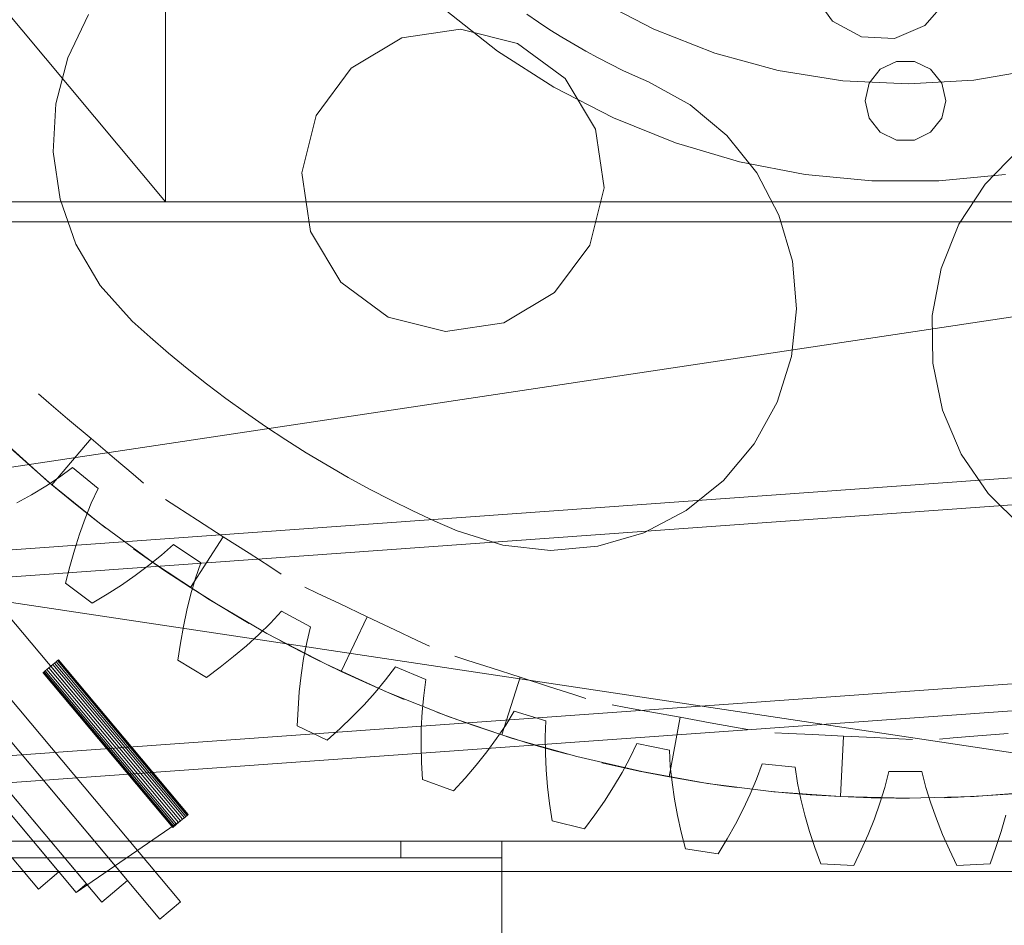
# Model space of a CAD drawing. Header units: millimetres. Extents: x -4395 to 65662, y -65530 to 6847.
# Tile 864 of 1034: x 24987 to 25279, y 1295 to 1564. Entities that reach past the tile are written whole.
import ezdxf

# ---------------------------------------------------------------- set-up
doc = ezdxf.new("R2010")
doc.units = ezdxf.units.MM
for name, color, linetype, lineweight in [('COTAS_P', 1, 'Continuous', 0), ('lateral_briquetadora', 7, 'Continuous', 0), ('lateral_C05', 7, 'Continuous', 0)]:
    doc.layers.add(name, color=color, linetype=linetype, lineweight=lineweight)
doc.dimstyles.new('R19_100', dxfattribs={"dimtxt": 250, "dimasz": 150, "dimexe": 150, "dimexo": 80, "dimgap": 100, "dimtad": 1, "dimtih": 1, "dimtoh": 1, "dimdsep": 46, "dimcen": 0.09, "dimadec": 0, "dimazin": 0, "dimtfac": 1, "dimtdec": 4, "dimtofl": 0, "dimtmove": 0, "dimatfit": 3, "dimfxl": 1, "dimtolj": 1, "dimtzin": 0, "dimarcsym": 0})

# ---------------------------------------------------------------- blocks, each defined once
blk = doc.blocks.new('DIM_R33_6')
at = {"layer": 'COTAS_P'}
for p, q in [((24580.07, 3250), (24980.07, 3250)), ((24980.07, 3250), (24935.07, 3100)), ((24980.07, 0), (24980.07, 3250)), ((24980.07, 3250), (25025.07, 3100)), ((24980.07, 0), (24935.07, 150)), ((24980.07, 0), (25025.07, 150)), ((24580.07, 0), (24980.07, 0))]:
    blk.add_line(p, q, dxfattribs=at)
blk.add_text('3250 P', height=250, rotation=90, dxfattribs=at).set_placement((24880.07, 1625))
blk = doc.blocks.new('DIM_R33_7')
at = {"layer": 'COTAS_P'}
for p, q in [((24250.07, 2141), (24400.07, 2186)), ((26750.07, 2141), (26600.07, 2186)), ((24250.07, 1241), (24250.07, 2141)), ((24250.07, 2141), (26750.07, 2141)), ((24250.07, 2141), (24400.07, 2096)), ((26750.07, 2141), (26600.07, 2096)), ((26750.07, 1241), (26750.07, 2141))]:
    blk.add_line(p, q, dxfattribs=at)
blk.add_text('2500 P', height=250, dxfattribs=at).set_placement((25500.07, 2241))

msp = doc.modelspace()

# ---------------------------------------------------------------- linework, layer by layer
at = {"layer": 'lateral_briquetadora'}
for p, q in [((24670.067, 1940), (25030.067, 1510)), ((25030.067, 1510), (25030.067, 1940)), ((25158.052, 1570.296), (25175.318, 1561.255)), ((25228.408, 1563.668), (25222.687, 1571.613)), ((25262.282, 1569.668), (25255.809, 1562.322)), ((25128.836, 1554.754), (25113.202, 1567.048)), ((25001.061, 1552.804), (25007.219, 1565.613)), ((25137.531, 1565.75), (25140.94, 1563.395)), ((25140.94, 1563.395), (25144.399, 1561.113)), ((25237.011, 1558.992), (25228.408, 1563.668)), ((25100.383, 1558.728), (25117.751, 1561.304)), ((25117.751, 1561.304), (25134.783, 1557.038)), ((25144.399, 1561.113), (25147.905, 1558.904)), ((25175.318, 1561.255), (25193.46, 1554.133)), ((25255.809, 1562.322), (25246.79, 1558.512)), ((25085.323, 1549.701), (25100.383, 1558.728)), ((25147.905, 1558.904), (25151.457, 1556.771)), ((25246.79, 1558.512), (25237.011, 1558.992)), ((25145.567, 1544.001), (25128.836, 1554.754)), ((25134.783, 1557.038), (25148.886, 1546.579)), ((25151.457, 1556.771), (25155.054, 1554.714)), ((25155.054, 1554.714), (25158.694, 1552.733)), ((24997.519, 1539.04), (25001.061, 1552.804)), ((25158.694, 1552.733), (25162.375, 1550.831)), ((25193.46, 1554.133), (25212.266, 1549.014)), ((25247.397, 1551.699), (25242.586, 1549.382)), ((25252.738, 1551.699), (25247.397, 1551.699)), ((25257.549, 1549.382), (25252.738, 1551.699)), ((25074.863, 1535.599), (25085.323, 1549.701)), ((25162.375, 1550.831), (25166.095, 1549.007)), ((25166.095, 1549.007), (25169.854, 1547.262)), ((25212.266, 1549.014), (25231.515, 1545.959)), ((25242.586, 1549.382), (25239.256, 1545.207)), ((25260.879, 1545.207), (25257.549, 1549.382)), ((25270.437, 1546.156), (25289.654, 1549.407)), ((25034.545, 1326), (24850.067, 1545.851)), ((25148.886, 1546.579), (25157.912, 1531.519)), ((25169.854, 1547.262), (25173.649, 1545.598)), ((25231.515, 1545.959), (25250.982, 1545.002)), ((25250.982, 1545.002), (25270.437, 1546.156)), ((25163.246, 1534.887), (25145.567, 1544.001)), ((25173.649, 1545.598), (25186.115, 1538.773)), ((25239.256, 1545.207), (25238.067, 1540)), ((25262.067, 1540), (25260.879, 1545.207)), ((25238.067, 1540), (25239.256, 1534.793)), ((25260.879, 1534.793), (25262.067, 1540)), ((24996.732, 1524.849), (24997.519, 1539.04)), ((25186.115, 1538.773), (25197.011, 1529.648)), ((25070.597, 1518.567), (25074.863, 1535.599)), ((25181.71, 1527.495), (25163.246, 1534.887)), ((25239.256, 1534.793), (25242.586, 1530.618)), ((25257.549, 1530.618), (25260.879, 1534.793)), ((25157.912, 1531.519), (25160.489, 1514.151)), ((25197.011, 1529.648), (25205.917, 1518.572)), ((25242.586, 1530.618), (25247.397, 1528.301)), ((25247.397, 1528.301), (25252.738, 1528.301)), ((25252.738, 1528.301), (25257.549, 1530.618)), ((25200.794, 1521.891), (25181.71, 1527.495)), ((25273.771, 1515.238), (25283.72, 1525.388)), ((24998.727, 1510.778), (24996.732, 1524.849)), ((24850.067, 1521.851), (25034.545, 1302)), ((25220.324, 1518.127), (25200.794, 1521.891)), ((24843.939, 1516.709), (25028.416, 1296.858)), ((24843.939, 1516.709), (25018.774, 1308.348)), ((25073.173, 1501.199), (25070.597, 1518.567)), ((25205.917, 1518.572), (25212.492, 1505.971)), ((25240.123, 1516.237), (25220.324, 1518.127)), ((25279.811, 1518.127), (25260.012, 1516.237)), ((25160.489, 1514.151), (25156.222, 1497.119)), ((25260.012, 1516.237), (25240.123, 1516.237)), ((25265.994, 1503.343), (25273.771, 1515.238)), ((25003.43, 1497.366), (24998.727, 1510.778)), ((24670.067, 1510), (25030.067, 1510)), ((24833.215, 1507.71), (25003.55, 1304.712)), ((24833.215, 1507.71), (24998.408, 1310.84)), ((24836.279, 1510.281), (25011.114, 1301.92)), ((24836.279, 1510.281), (25006.614, 1307.283)), ((25470.067, 1510), (25030.067, 1510)), ((25212.492, 1505.971), (25216.481, 1492.33)), ((24230.067, 1504), (25470.067, 1504)), ((24230.067, 1504), (25456.734, 1320)), ((25470.067, 1504), (24243.401, 1320)), ((24992.28, 1305.698), (24827.086, 1502.568)), ((25260.686, 1490.158), (25265.994, 1503.343)), ((25082.2, 1486.139), (25073.173, 1501.199)), ((25010.659, 1485.129), (25003.43, 1497.366)), ((25156.222, 1497.119), (25145.763, 1483.016)), ((24471.62, 1369.773), (26228.731, 1495.911)), ((25216.481, 1492.33), (25217.733, 1478.173)), ((25258.053, 1476.192), (25260.686, 1490.158)), ((24472.193, 1361.793), (26229.304, 1487.931)), ((25020.136, 1474.537), (25010.659, 1485.129)), ((25096.303, 1475.679), (25082.2, 1486.139)), ((25145.763, 1483.016), (25130.703, 1473.989)), ((25113.335, 1471.413), (25096.303, 1475.679)), ((25217.733, 1478.173), (25216.199, 1464.043)), ((25258.195, 1461.98), (25258.053, 1476.192)), ((25025.51, 1469.708), (25020.136, 1474.537)), ((25130.703, 1473.989), (25113.335, 1471.413)), ((25030.985, 1464.994), (25025.51, 1469.708)), ((25036.559, 1460.398), (25030.985, 1464.994)), ((25216.199, 1464.043), (25211.937, 1450.485)), ((25261.107, 1448.069), (25258.195, 1461.98)), ((25042.23, 1455.921), (25036.559, 1460.398)), ((25047.994, 1451.566), (25042.23, 1455.921)), ((24995.425, 1450.246), (24992.333, 1452.87)), ((25000.996, 1445.519), (24995.425, 1450.246)), ((25053.85, 1447.334), (25047.994, 1451.566)), ((25211.937, 1450.485), (25205.113, 1438.018)), ((25059.794, 1443.227), (25053.85, 1447.334)), ((25266.676, 1434.994), (25261.107, 1448.069)), ((25007.944, 1439.624), (25000.996, 1445.519)), ((25065.824, 1439.248), (25059.794, 1443.227)), ((24995.038, 1426.973), (24980.271, 1440.272)), ((25007.944, 1439.624), (24996.299, 1425.899)), ((25007.944, 1439.624), (25014.892, 1433.729)), ((25071.938, 1435.397), (25065.824, 1439.248)), ((25205.113, 1438.018), (25195.987, 1427.122)), ((24475.988, 1308.929), (26233.099, 1435.067)), ((24989.419, 1431.875), (24984.002, 1436.783)), ((25078.132, 1431.678), (25071.938, 1435.397)), ((25274.69, 1423.256), (25266.676, 1434.994)), ((24996.299, 1425.899), (24989.419, 1431.875)), ((25014.892, 1433.729), (25020.464, 1429.002)), ((25084.403, 1428.09), (25078.132, 1431.678)), ((25002.436, 1431.023), (24998.546, 1428.172)), ((25010.049, 1424.774), (25002.436, 1431.023)), ((25020.464, 1429.002), (25023.556, 1426.379)), ((24476.561, 1300.95), (26233.672, 1427.088)), ((24998.546, 1428.172), (24994.474, 1425.482)), ((25010.46, 1414.438), (24995.038, 1426.973)), ((24996.299, 1425.899), (25003.316, 1420.084)), ((25090.749, 1424.637), (25084.403, 1428.09)), ((25195.987, 1427.122), (25184.911, 1418.216)), ((24990.242, 1422.935), (24985.865, 1420.522)), ((24994.474, 1425.482), (24990.242, 1422.935)), ((25008.012, 1420.404), (25010.049, 1424.774)), ((25097.167, 1421.32), (25090.749, 1424.637)), ((25284.84, 1413.307), (25274.69, 1423.256)), ((25003.316, 1420.084), (25009.041, 1415.539)), ((25006.169, 1415.884), (25008.012, 1420.404)), ((25033.466, 1419.359), (25030.058, 1421.557)), ((25103.655, 1418.14), (25097.167, 1421.32)), ((25039.607, 1415.4), (25033.466, 1419.359)), ((25110.208, 1415.098), (25103.655, 1418.14)), ((25184.911, 1418.216), (25172.311, 1411.642)), ((25004.496, 1411.237), (25006.169, 1415.884)), ((25009.041, 1415.539), (25012.256, 1413.061)), ((25026.498, 1402.701), (25010.46, 1414.438)), ((25047.265, 1410.462), (25039.607, 1415.4)), ((25116.825, 1412.196), (25110.208, 1415.098)), ((25002.983, 1406.474), (25004.496, 1411.237)), ((25130.383, 1407.935), (25116.825, 1412.196)), ((25172.311, 1411.642), (25158.67, 1407.652)), ((25032.443, 1408.166), (25028.852, 1404.948)), ((25040.632, 1402.694), (25032.443, 1408.166)), ((25047.265, 1410.462), (25037.511, 1395.334)), ((25047.265, 1410.462), (25054.922, 1405.525)), ((25001.619, 1401.605), (25002.983, 1406.474)), ((25023.898, 1404.52), (25020.593, 1406.878)), ((25054.922, 1405.525), (25061.063, 1401.565)), ((25144.513, 1406.4), (25130.383, 1407.935)), ((25158.67, 1407.652), (25144.513, 1406.4)), ((25029.909, 1400.361), (25023.898, 1404.52)), ((25028.852, 1404.948), (25025.062, 1401.872)), ((25043.109, 1391.791), (25026.498, 1402.701)), ((25039.034, 1398.145), (25040.632, 1402.694)), ((25000.399, 1396.638), (25001.619, 1401.605)), ((25025.062, 1401.872), (25021.1, 1398.923)), ((25037.511, 1395.334), (25029.909, 1400.361)), ((25061.063, 1401.565), (25064.471, 1399.368)), ((25008.319, 1390.763), (25000.399, 1396.638)), ((25021.1, 1398.923), (25016.982, 1396.092)), ((25037.642, 1393.467), (25039.034, 1398.145)), ((25016.982, 1396.092), (25012.718, 1393.373)), ((25037.511, 1395.334), (25045.226, 1390.485)), ((25075.213, 1393.702), (25071.547, 1395.436)), ((25081.818, 1390.578), (25075.213, 1393.702)), ((25012.718, 1393.373), (25008.319, 1390.763)), ((25036.433, 1388.678), (25037.642, 1393.467)), ((25060.251, 1381.737), (25043.109, 1391.791)), ((25090.055, 1386.682), (25081.818, 1390.578)), ((25035.394, 1383.789), (25036.433, 1388.678)), ((25045.226, 1390.485), (25051.495, 1386.726)), ((25064.546, 1388.361), (25061.288, 1384.806)), ((25073.232, 1383.718), (25064.546, 1388.361)), ((25051.495, 1386.726), (25055.007, 1384.689)), ((25061.288, 1384.806), (25057.818, 1381.373)), ((25090.055, 1386.682), (25082.359, 1370.41)), ((25090.055, 1386.682), (25098.292, 1382.786)), ((25034.514, 1378.81), (25035.394, 1383.789)), ((25072.087, 1379.034), (25073.232, 1383.718)), ((25098.292, 1382.786), (25104.897, 1379.662)), ((25057.818, 1381.373), (25054.164, 1378.05)), ((25077.881, 1372.563), (25060.251, 1381.737)), ((25067.664, 1377.741), (25064.08, 1379.647)), ((25071.161, 1374.242), (25072.087, 1379.034)), ((25104.897, 1379.662), (25108.563, 1377.928)), ((25033.786, 1373.747), (25034.514, 1378.81)), ((25054.164, 1378.05), (25050.343, 1374.829)), ((25074.167, 1374.402), (25067.664, 1377.741)), ((24997.126, 1372.927), (24997.602, 1373.326)), ((24997.602, 1373.326), (24997.968, 1373.633)), ((24997.602, 1373.326), (25036.17, 1327.364)), ((24997.968, 1373.633), (24998.197, 1373.825)), ((24997.968, 1373.633), (25036.535, 1327.67)), ((24998.197, 1373.825), (24998.275, 1373.891)), ((24998.197, 1373.825), (25036.764, 1327.863)), ((24998.275, 1373.891), (25036.843, 1327.928)), ((25042.244, 1368.677), (25033.786, 1373.747)), ((25050.343, 1374.829), (25046.366, 1371.706)), ((25070.427, 1369.357), (25071.161, 1374.242)), ((25082.359, 1370.41), (25074.167, 1374.402)), ((25119.952, 1373.713), (25116.091, 1374.953)), ((25126.909, 1371.478), (25119.952, 1373.713)), ((24993.757, 1370.1), (24993.679, 1370.034)), ((24993.987, 1370.293), (24993.757, 1370.1)), ((24993.757, 1370.1), (25032.325, 1324.137)), ((24994.352, 1370.599), (24993.987, 1370.293)), ((24993.987, 1370.293), (25032.554, 1324.33)), ((24994.828, 1370.998), (24994.352, 1370.599)), ((24994.352, 1370.599), (25032.92, 1324.636)), ((24995.382, 1371.464), (24994.828, 1370.998)), ((24994.828, 1370.998), (25033.395, 1325.036)), ((24995.977, 1371.963), (24995.382, 1371.464)), ((24995.382, 1371.464), (25033.95, 1325.501)), ((24996.572, 1372.462), (24995.977, 1371.963)), ((25034.545, 1326), (24995.977, 1371.963)), ((24996.572, 1372.462), (24997.126, 1372.927)), ((24996.572, 1372.462), (25035.139, 1326.499)), ((24997.126, 1372.927), (25035.694, 1326.964)), ((25046.366, 1371.706), (25042.244, 1368.677)), ((25095.952, 1364.294), (25077.881, 1372.563)), ((25082.359, 1370.41), (25090.642, 1366.61)), ((25098.436, 1371.797), (25095.541, 1367.941)), ((25107.535, 1368.028), (25098.436, 1371.797)), ((25135.583, 1368.691), (25126.909, 1371.478)), ((24993.679, 1370.034), (25032.246, 1324.072)), ((25069.872, 1364.39), (25070.427, 1369.357)), ((25095.541, 1367.941), (25092.425, 1364.184)), ((25106.855, 1363.255), (25107.535, 1368.028)), ((25135.583, 1368.691), (25130.077, 1351.553)), ((25135.583, 1368.691), (25144.258, 1365.903)), ((25069.484, 1359.349), (25069.872, 1364.39)), ((25090.642, 1366.61), (25097.348, 1363.701)), ((25114.42, 1356.951), (25095.952, 1364.294)), ((25144.258, 1365.903), (25151.215, 1363.668)), ((25092.425, 1364.184), (25089.114, 1360.519)), ((25097.348, 1363.701), (25101.095, 1362.14)), ((25106.402, 1358.395), (25106.855, 1363.255)), ((25151.215, 1363.668), (25155.075, 1362.428)), ((25069.256, 1354.239), (25069.484, 1359.349)), ((25089.114, 1360.519), (25085.627, 1356.939)), ((25106.151, 1353.462), (25106.402, 1358.395)), ((25133.786, 1358.636), (25131.283, 1354.514)), ((25143.211, 1355.777), (25133.786, 1358.636)), ((25166.917, 1359.735), (25162.928, 1360.461)), ((25174.106, 1358.427), (25166.917, 1359.735)), ((25183.07, 1356.796), (25174.106, 1358.427)), ((25085.627, 1356.939), (25081.976, 1353.441)), ((25114.551, 1356.903), (25110.749, 1358.325)), ((25133.235, 1350.553), (25114.42, 1356.951)), ((25121.434, 1354.442), (25114.551, 1356.903)), ((25143.002, 1350.959), (25143.211, 1355.777)), ((25183.07, 1356.796), (25179.848, 1339.086)), ((25183.07, 1356.796), (25192.035, 1355.165)), ((25078.171, 1350.023), (25069.256, 1354.239)), ((25081.976, 1353.441), (25078.171, 1350.023)), ((25106.086, 1348.465), (25106.151, 1353.462)), ((25130.077, 1351.553), (25121.434, 1354.442)), ((25131.283, 1354.514), (25128.55, 1350.47)), ((25192.035, 1355.165), (25199.224, 1353.856)), ((25199.224, 1353.856), (25203.213, 1353.131)), ((25128.55, 1350.47), (25125.615, 1346.498)), ((25130.077, 1351.553), (25138.785, 1348.867)), ((25152.35, 1345.117), (25133.235, 1350.553)), ((25143.028, 1346.078), (25143.002, 1350.959)), ((25215.305, 1352.006), (25211.255, 1352.205)), ((25222.603, 1351.648), (25215.305, 1352.006)), ((25231.704, 1351.201), (25222.603, 1351.648)), ((25231.704, 1351.201), (25230.821, 1333.222)), ((25231.704, 1351.201), (25240.804, 1350.754)), ((25240.804, 1350.754), (25248.103, 1350.395)), ((25248.103, 1350.395), (25252.153, 1350.196)), ((25264.288, 1350.66), (25260.247, 1350.329)), ((25271.571, 1351.257), (25264.288, 1350.66)), ((25280.652, 1352.002), (25271.571, 1351.257)), ((25106.194, 1343.409), (25106.086, 1348.465)), ((25138.785, 1348.867), (25145.813, 1346.858)), ((25145.813, 1346.858), (25149.732, 1345.8)), ((25170.256, 1349.002), (25168.169, 1344.655)), ((25179.916, 1347.081), (25170.256, 1349.002)), ((25180.18, 1342.266), (25179.916, 1347.081)), ((25125.615, 1346.498), (25122.495, 1342.593)), ((25143.261, 1341.145), (25143.028, 1346.078)), ((25171.717, 1340.655), (25152.35, 1345.117)), ((25168.169, 1344.655), (25165.846, 1340.363)), ((25106.468, 1338.302), (25106.194, 1343.409)), ((25122.495, 1342.593), (25119.205, 1338.754)), ((25143.686, 1336.165), (25143.261, 1341.145)), ((25163.756, 1342.364), (25159.801, 1343.277)), ((25170.902, 1340.822), (25163.756, 1342.364)), ((25179.848, 1339.086), (25170.902, 1340.822)), ((25180.684, 1337.411), (25180.18, 1342.266)), ((25207.494, 1342.99), (25205.844, 1338.459)), ((25217.296, 1342.025), (25207.494, 1342.99)), ((25218.031, 1337.259), (25217.296, 1342.025)), ((25115.753, 1334.98), (25106.468, 1338.302)), ((25119.205, 1338.754), (25115.753, 1334.98)), ((25165.846, 1340.363), (25163.314, 1336.122)), ((25191.284, 1337.18), (25171.717, 1340.655)), ((25179.848, 1339.086), (25188.832, 1337.559)), ((25205.844, 1338.459), (25203.952, 1333.96)), ((25245.143, 1340.657), (25243.945, 1335.986)), ((25254.992, 1340.657), (25245.143, 1340.657)), ((25256.19, 1335.986), (25254.992, 1340.657)), ((25144.289, 1331.145), (25143.686, 1336.165)), ((25163.314, 1336.122), (25160.592, 1331.93)), ((25181.4, 1332.524), (25180.684, 1337.411)), ((25188.832, 1337.559), (25196.063, 1336.485)), ((25211.002, 1334.7), (25191.284, 1337.18)), ((25196.063, 1336.485), (25200.086, 1335.947)), ((25219.008, 1332.477), (25218.031, 1337.259)), ((25243.945, 1335.986), (25242.503, 1331.323)), ((25257.632, 1331.323), (25256.19, 1335.986)), ((25182.311, 1327.61), (25181.4, 1332.524)), ((25203.952, 1333.96), (25201.848, 1329.491)), ((25214.439, 1334.371), (25210.398, 1334.761)), ((25230.821, 1333.222), (25211.002, 1334.7)), ((25221.724, 1333.775), (25214.439, 1334.371)), ((25220.2, 1327.684), (25219.008, 1332.477)), ((25230.821, 1333.222), (25221.724, 1333.775)), ((25250.689, 1332.75), (25230.821, 1333.222)), ((25230.821, 1333.222), (25239.927, 1332.881)), ((25239.927, 1332.881), (25247.236, 1332.76)), ((25247.236, 1332.76), (25251.296, 1332.752)), ((25270.555, 1333.285), (25250.689, 1332.75)), ((25265.731, 1333.063), (25261.674, 1332.922)), ((25273.032, 1333.423), (25265.731, 1333.063)), ((25290.369, 1334.826), (25270.555, 1333.285)), ((25282.123, 1334.062), (25273.032, 1333.423)), ((25145.062, 1326.089), (25144.289, 1331.145)), ((25160.592, 1331.93), (25157.694, 1327.787)), ((25201.848, 1329.491), (25199.551, 1325.053)), ((25242.503, 1331.323), (25240.847, 1326.669)), ((25259.288, 1326.669), (25257.632, 1331.323)), ((25034.545, 1326), (25035.139, 1326.499)), ((25035.139, 1326.499), (25035.694, 1326.964)), ((25035.694, 1326.964), (25036.17, 1327.364)), ((25036.17, 1327.364), (25036.535, 1327.67)), ((25036.535, 1327.67), (25036.764, 1327.863)), ((25036.764, 1327.863), (25036.843, 1327.928)), ((25157.694, 1327.787), (25154.628, 1323.693)), ((25183.403, 1322.673), (25182.311, 1327.61)), ((25221.588, 1322.882), (25220.2, 1327.684)), ((25240.847, 1326.669), (25238.995, 1322.027)), ((25261.139, 1322.027), (25259.288, 1326.669)), ((25279.935, 1327.684), (25278.547, 1322.882)), ((25003.55, 1304.712), (25034.545, 1326)), ((25032.325, 1324.137), (25032.246, 1324.072)), ((25032.554, 1324.33), (25032.325, 1324.137)), ((25032.92, 1324.636), (25032.554, 1324.33)), ((25033.395, 1325.036), (25032.92, 1324.636)), ((25033.95, 1325.501), (25033.395, 1325.036)), ((25034.545, 1326), (25033.95, 1325.501)), ((25154.628, 1323.693), (25145.062, 1326.089)), ((25199.551, 1325.053), (25197.072, 1320.646)), ((25184.668, 1317.717), (25183.403, 1322.673)), ((25197.072, 1320.646), (25194.423, 1316.27)), ((25223.159, 1318.076), (25221.588, 1322.882)), ((25238.995, 1322.027), (25236.961, 1317.398)), ((25263.174, 1317.398), (25261.139, 1322.027)), ((25278.547, 1322.882), (25276.976, 1318.076)), ((23750.067, 1320), (25950.067, 1320)), ((23870.067, 1320), (25830.067, 1320)), ((23954.067, 1320), (25456.734, 1320)), ((25746.067, 1320), (24243.401, 1320)), ((25100.067, 1320), (25130.067, 1320)), ((25100.067, 1320), (25100.067, 1315)), ((25130.067, 1315), (25130.067, 1320)), ((25194.423, 1316.27), (25184.668, 1317.717)), ((25224.904, 1313.268), (25223.159, 1318.076)), ((25236.961, 1317.398), (25234.753, 1312.784)), ((25265.382, 1312.784), (25263.174, 1317.398)), ((25276.976, 1318.076), (25275.231, 1313.268)), ((24570.067, 1315), (25130.067, 1315)), ((25100.067, 1315), (25130.067, 1315)), ((25130.067, 1285), (25130.067, 1315)), ((25234.753, 1312.784), (25224.904, 1313.268)), ((25275.231, 1313.268), (25265.382, 1312.784)), ((24998.408, 1310.84), (24992.28, 1305.698)), ((25003.55, 1304.712), (25006.614, 1307.283)), ((25011.114, 1301.92), (25018.774, 1308.348)), ((25028.416, 1296.858), (25034.545, 1302))]:
    msp.add_line(p, q, dxfattribs=at)
at = {"layer": 'lateral_C05'}
msp.add_line((24310.067, 1311), (26690.067, 1311), dxfattribs=at)

# ---------------------------------------------------------------- dimensions: what is measured, and where the dimension line sits
at = {"layer": 'COTAS_P'}
for p1, p2, distance, picture, middle in [((24580.067, 0), (24580.067, 3250), -400, 'DIM_R33_6', (24980.067, 1625)), ((24250.067, 1241), (26750.067, 1241), 900, 'DIM_R33_7', (25500.067, 2141))]:
    dim = msp.add_aligned_dim(p1=p1, p2=p2, distance=distance, text='<> P', dimstyle='R19_100', dxfattribs=at)
    dim.commit()
    dim.dimension.update_dxf_attribs({"geometry": picture, "text_midpoint": middle})

doc.saveas('drawing.dxf')
